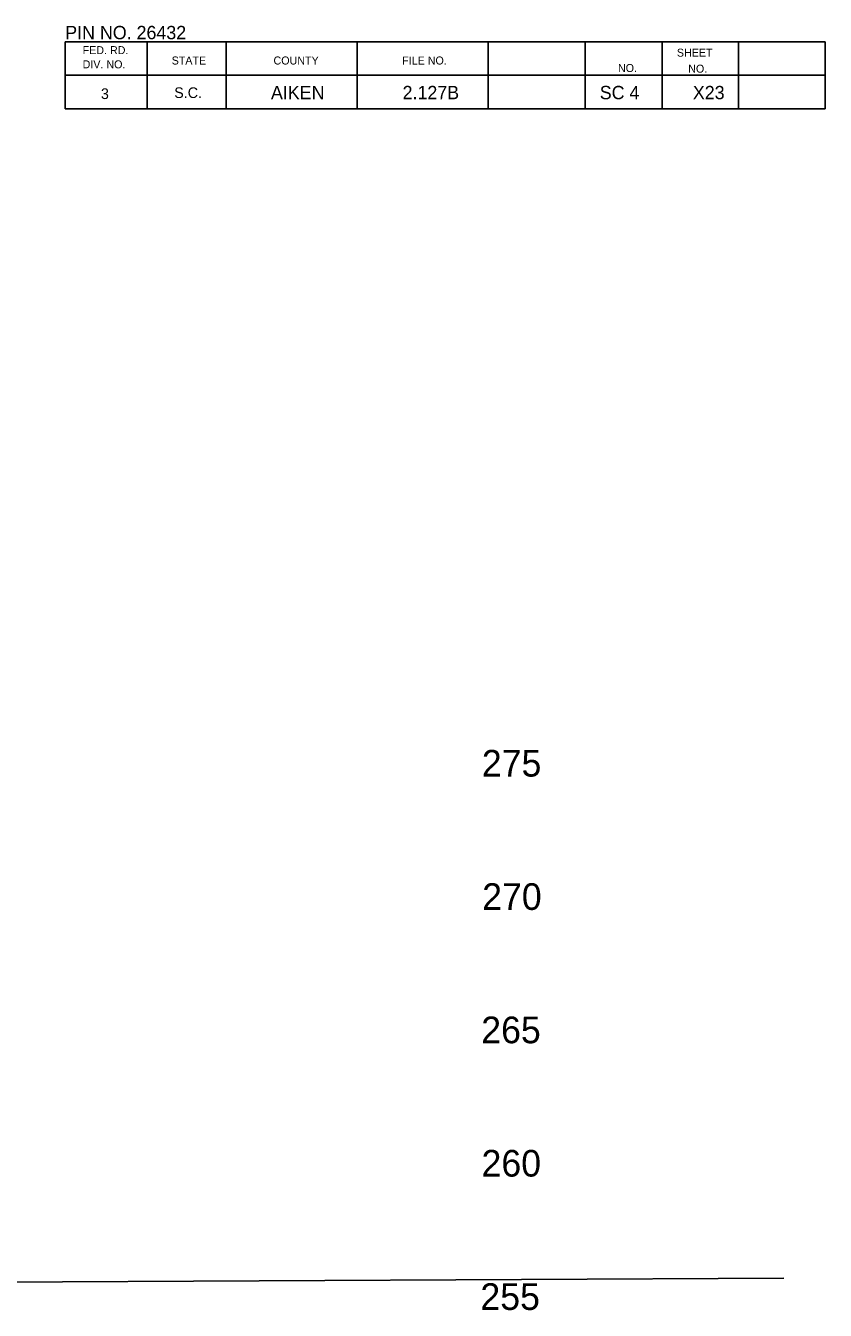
# Model space of a CAD drawing. Extents: x 1000 to 1162, y 999 to 8520.
# Drawn here: x 1131.58 to 1161.56, y 3584.99 to 3633.16 of the extents above; entities that cross this region are included whole.
import ezdxf

# ---------------------------------------------------------------- set-up
doc = ezdxf.new("R2010")
doc.units = 0
for name, color, linetype in [('Level 11', 7, 'Continuous'), ('Level 20', 7, 'Continuous'), ('Level 3', 7, 'Continuous'), ('Level 60', 7, 'Continuous')]:
    doc.layers.add(name, color=color, linetype=linetype)

msp = doc.modelspace()

# ---------------------------------------------------------------- linework, layer by layer
at = {"layer": 'Level 3'}
for p, q in [((1133.055, 3632.546), (1161.555, 3632.546)), ((1133.055, 3632.546), (1133.055, 3630.046)), ((1133.055, 3632.546), (1161.555, 3632.546)), ((1133.055, 3632.546), (1133.055, 3630.046)), ((1133.055, 3632.546), (1161.555, 3632.546)), ((1133.055, 3632.546), (1133.055, 3630.046)), ((1133.055, 3632.546), (1161.555, 3632.546)), ((1133.055, 3632.546), (1133.055, 3630.046)), ((1133.055, 3632.546), (1161.555, 3632.546)), ((1133.055, 3632.546), (1133.055, 3630.046)), ((1133.055, 3632.546), (1161.555, 3632.546)), ((1133.055, 3632.546), (1133.055, 3630.046)), ((1133.055, 3632.546), (1161.555, 3632.546)), ((1133.055, 3632.546), (1133.055, 3630.046)), ((1133.055, 3632.546), (1161.555, 3632.546)), ((1133.055, 3632.546), (1133.055, 3630.046)), ((1133.055, 3632.546), (1161.555, 3632.546)), ((1133.055, 3632.546), (1133.055, 3630.046)), ((1133.055, 3632.546), (1161.555, 3632.546)), ((1133.055, 3632.546), (1133.055, 3630.046)), ((1133.055, 3632.546), (1161.555, 3632.546)), ((1133.055, 3632.546), (1133.055, 3630.046)), ((1133.055, 3632.546), (1161.555, 3632.546)), ((1133.055, 3632.546), (1133.055, 3630.046)), ((1133.055, 3632.546), (1161.555, 3632.546)), ((1133.055, 3632.546), (1133.055, 3630.046)), ((1133.055, 3632.546), (1161.555, 3632.546)), ((1133.055, 3632.546), (1133.055, 3630.046)), ((1133.055, 3632.546), (1161.555, 3632.546)), ((1133.055, 3632.546), (1133.055, 3630.046)), ((1133.055, 3632.546), (1161.555, 3632.546)), ((1133.055, 3632.546), (1133.055, 3630.046)), ((1133.055, 3632.546), (1161.555, 3632.546)), ((1133.055, 3632.546), (1133.055, 3630.046)), ((1133.055, 3632.546), (1161.555, 3632.546)), ((1133.055, 3632.546), (1133.055, 3630.046)), ((1133.055, 3632.546), (1161.555, 3632.546)), ((1133.055, 3632.546), (1133.055, 3630.046)), ((1133.055, 3632.546), (1161.555, 3632.546)), ((1133.055, 3632.546), (1133.055, 3630.046)), ((1133.055, 3632.546), (1161.555, 3632.546)), ((1133.055, 3632.546), (1133.055, 3630.046)), ((1136.132, 3632.546), (1136.132, 3630.046)), ((1136.132, 3632.546), (1136.132, 3630.046)), ((1136.132, 3632.546), (1136.132, 3630.046)), ((1136.132, 3632.546), (1136.132, 3630.046)), ((1136.132, 3632.546), (1136.132, 3630.046)), ((1136.132, 3632.546), (1136.132, 3630.046)), ((1136.132, 3632.546), (1136.132, 3630.046)), ((1136.132, 3632.546), (1136.132, 3630.046)), ((1136.132, 3632.546), (1136.132, 3630.046)), ((1136.132, 3632.546), (1136.132, 3630.046)), ((1136.132, 3632.546), (1136.132, 3630.046)), ((1136.132, 3632.546), (1136.132, 3630.046)), ((1136.132, 3632.546), (1136.132, 3630.046)), ((1136.132, 3632.546), (1136.132, 3630.046)), ((1136.132, 3632.546), (1136.132, 3630.046)), ((1136.132, 3632.546), (1136.132, 3630.046)), ((1136.132, 3632.546), (1136.132, 3630.046)), ((1136.132, 3632.546), (1136.132, 3630.046)), ((1136.132, 3632.546), (1136.132, 3630.046)), ((1136.132, 3632.546), (1136.132, 3630.046)), ((1136.132, 3632.546), (1136.132, 3630.046)), ((1139.087, 3632.546), (1139.087, 3630.046)), ((1139.087, 3632.546), (1139.087, 3630.046)), ((1139.087, 3632.546), (1139.087, 3630.046)), ((1139.087, 3632.546), (1139.087, 3630.046)), ((1139.087, 3632.546), (1139.087, 3630.046)), ((1139.087, 3632.546), (1139.087, 3630.046)), ((1139.087, 3632.546), (1139.087, 3630.046)), ((1139.087, 3632.546), (1139.087, 3630.046)), ((1139.087, 3632.546), (1139.087, 3630.046)), ((1139.087, 3632.546), (1139.087, 3630.046)), ((1139.087, 3632.546), (1139.087, 3630.046)), ((1139.087, 3632.546), (1139.087, 3630.046)), ((1139.087, 3632.546), (1139.087, 3630.046)), ((1139.087, 3632.546), (1139.087, 3630.046)), ((1139.087, 3632.546), (1139.087, 3630.046)), ((1139.087, 3632.546), (1139.087, 3630.046)), ((1139.087, 3632.546), (1139.087, 3630.046)), ((1139.087, 3632.546), (1139.087, 3630.046)), ((1139.087, 3632.546), (1139.087, 3630.046)), ((1139.087, 3632.546), (1139.087, 3630.046)), ((1139.087, 3632.546), (1139.087, 3630.046)), ((1144, 3632.546), (1144, 3630.046)), ((1144, 3632.546), (1144, 3630.046)), ((1144, 3632.546), (1144, 3630.046)), ((1144, 3632.546), (1144, 3630.046)), ((1144, 3632.546), (1144, 3630.046)), ((1144, 3632.546), (1144, 3630.046)), ((1144, 3632.546), (1144, 3630.046)), ((1144, 3632.546), (1144, 3630.046)), ((1144, 3632.546), (1144, 3630.046)), ((1144, 3632.546), (1144, 3630.046)), ((1144, 3632.546), (1144, 3630.046)), ((1144, 3632.546), (1144, 3630.046)), ((1144, 3632.546), (1144, 3630.046)), ((1144, 3632.546), (1144, 3630.046)), ((1144, 3632.546), (1144, 3630.046)), ((1144, 3632.546), (1144, 3630.046)), ((1144, 3632.546), (1144, 3630.046)), ((1144, 3632.546), (1144, 3630.046)), ((1144, 3632.546), (1144, 3630.046)), ((1144, 3632.546), (1144, 3630.046)), ((1144, 3632.546), (1144, 3630.046)), ((1148.913, 3632.546), (1148.913, 3630.046)), ((1148.913, 3632.546), (1148.913, 3630.046)), ((1148.913, 3632.546), (1148.913, 3630.046)), ((1148.913, 3632.546), (1148.913, 3630.046)), ((1148.913, 3632.546), (1148.913, 3630.046)), ((1148.913, 3632.546), (1148.913, 3630.046)), ((1148.913, 3632.546), (1148.913, 3630.046)), ((1148.913, 3632.546), (1148.913, 3630.046)), ((1148.913, 3632.546), (1148.913, 3630.046)), ((1148.913, 3632.546), (1148.913, 3630.046)), ((1148.913, 3632.546), (1148.913, 3630.046)), ((1148.913, 3632.546), (1148.913, 3630.046)), ((1148.913, 3632.546), (1148.913, 3630.046)), ((1148.913, 3632.546), (1148.913, 3630.046)), ((1148.913, 3632.546), (1148.913, 3630.046)), ((1148.913, 3632.546), (1148.913, 3630.046)), ((1148.913, 3632.546), (1148.913, 3630.046)), ((1148.913, 3632.546), (1148.913, 3630.046)), ((1148.913, 3632.546), (1148.913, 3630.046)), ((1148.913, 3632.546), (1148.913, 3630.046)), ((1148.913, 3632.546), (1148.913, 3630.046)), ((1152.554, 3632.546), (1152.554, 3630.046)), ((1152.554, 3632.546), (1152.554, 3630.046)), ((1152.554, 3632.546), (1152.554, 3630.046)), ((1152.554, 3632.546), (1152.554, 3630.046)), ((1152.554, 3632.546), (1152.554, 3630.046)), ((1152.554, 3632.546), (1152.554, 3630.046)), ((1152.554, 3632.546), (1152.554, 3630.046)), ((1152.554, 3632.546), (1152.554, 3630.046)), ((1152.554, 3632.546), (1152.554, 3630.046)), ((1152.554, 3632.546), (1152.554, 3630.046)), ((1152.554, 3632.546), (1152.554, 3630.046)), ((1152.554, 3632.546), (1152.554, 3630.046)), ((1152.554, 3632.546), (1152.554, 3630.046)), ((1152.554, 3632.546), (1152.554, 3630.046)), ((1152.554, 3632.546), (1152.554, 3630.046)), ((1152.554, 3632.546), (1152.554, 3630.046)), ((1152.554, 3632.546), (1152.554, 3630.046)), ((1152.554, 3632.546), (1152.554, 3630.046)), ((1152.554, 3632.546), (1152.554, 3630.046)), ((1152.554, 3632.546), (1152.554, 3630.046)), ((1152.554, 3632.546), (1152.554, 3630.046)), ((1155.44, 3632.546), (1155.44, 3630.046)), ((1155.44, 3632.546), (1155.44, 3630.046)), ((1155.44, 3632.546), (1155.44, 3630.046)), ((1155.44, 3632.546), (1155.44, 3630.046)), ((1155.44, 3632.546), (1155.44, 3630.046)), ((1155.44, 3632.546), (1155.44, 3630.046)), ((1155.44, 3632.546), (1155.44, 3630.046)), ((1155.44, 3632.546), (1155.44, 3630.046)), ((1155.44, 3632.546), (1155.44, 3630.046)), ((1155.44, 3632.546), (1155.44, 3630.046)), ((1155.44, 3632.546), (1155.44, 3630.046)), ((1155.44, 3632.546), (1155.44, 3630.046)), ((1155.44, 3632.546), (1155.44, 3630.046)), ((1155.44, 3632.546), (1155.44, 3630.046)), ((1155.44, 3632.546), (1155.44, 3630.046)), ((1155.44, 3632.546), (1155.44, 3630.046)), ((1155.44, 3632.546), (1155.44, 3630.046)), ((1155.44, 3632.546), (1155.44, 3630.046)), ((1155.44, 3632.546), (1155.44, 3630.046)), ((1155.44, 3632.546), (1155.44, 3630.046)), ((1155.44, 3632.546), (1155.44, 3630.046)), ((1158.305, 3632.546), (1158.305, 3630.046)), ((1158.305, 3632.546), (1158.305, 3630.046)), ((1158.305, 3632.546), (1158.305, 3630.046)), ((1158.305, 3632.546), (1158.305, 3630.046)), ((1158.305, 3632.546), (1158.305, 3630.046)), ((1158.305, 3632.546), (1158.305, 3630.046)), ((1158.305, 3632.546), (1158.305, 3630.046)), ((1158.305, 3632.546), (1158.305, 3630.046)), ((1158.305, 3632.546), (1158.305, 3630.046)), ((1158.305, 3632.546), (1158.305, 3630.046)), ((1158.305, 3632.546), (1158.305, 3630.046)), ((1158.305, 3632.546), (1158.305, 3630.046)), ((1158.305, 3632.546), (1158.305, 3630.046)), ((1158.305, 3632.546), (1158.305, 3630.046)), ((1158.305, 3632.546), (1158.305, 3630.046)), ((1158.305, 3632.546), (1158.305, 3630.046)), ((1158.305, 3632.546), (1158.305, 3630.046)), ((1158.305, 3632.546), (1158.305, 3630.046)), ((1158.305, 3632.546), (1158.305, 3630.046)), ((1158.305, 3632.546), (1158.305, 3630.046)), ((1158.305, 3632.546), (1158.305, 3630.046)), ((1161.555, 3632.546), (1161.555, 3630.046)), ((1161.555, 3632.546), (1161.555, 3630.046)), ((1161.555, 3632.546), (1161.555, 3630.046)), ((1161.555, 3632.546), (1161.555, 3630.046)), ((1161.555, 3632.546), (1161.555, 3630.046)), ((1161.555, 3632.546), (1161.555, 3630.046)), ((1161.555, 3632.546), (1161.555, 3630.046)), ((1161.555, 3632.546), (1161.555, 3630.046)), ((1161.555, 3632.546), (1161.555, 3630.046)), ((1161.555, 3632.546), (1161.555, 3630.046)), ((1161.555, 3632.546), (1161.555, 3630.046)), ((1161.555, 3632.546), (1161.555, 3630.046)), ((1161.555, 3632.546), (1161.555, 3630.046)), ((1161.555, 3632.546), (1161.555, 3630.046)), ((1161.555, 3632.546), (1161.555, 3630.046)), ((1161.555, 3632.546), (1161.555, 3630.046)), ((1161.555, 3632.546), (1161.555, 3630.046)), ((1161.555, 3632.546), (1161.555, 3630.046)), ((1161.555, 3632.546), (1161.555, 3630.046)), ((1161.555, 3632.546), (1161.555, 3630.046)), ((1161.555, 3632.546), (1161.555, 3630.046)), ((1133.055, 3631.296), (1161.555, 3631.296)), ((1133.055, 3631.296), (1161.555, 3631.296)), ((1133.055, 3631.296), (1161.555, 3631.296)), ((1133.055, 3631.296), (1161.555, 3631.296)), ((1133.055, 3631.296), (1161.555, 3631.296)), ((1133.055, 3631.296), (1161.555, 3631.296)), ((1133.055, 3631.296), (1161.555, 3631.296)), ((1133.055, 3631.296), (1161.555, 3631.296)), ((1133.055, 3631.296), (1161.555, 3631.296)), ((1133.055, 3631.296), (1161.555, 3631.296)), ((1133.055, 3631.296), (1161.555, 3631.296)), ((1133.055, 3631.296), (1161.555, 3631.296)), ((1133.055, 3631.296), (1161.555, 3631.296)), ((1133.055, 3631.296), (1161.555, 3631.296)), ((1133.055, 3631.296), (1161.555, 3631.296)), ((1133.055, 3631.296), (1161.555, 3631.296)), ((1133.055, 3631.296), (1161.555, 3631.296)), ((1133.055, 3631.296), (1161.555, 3631.296)), ((1133.055, 3631.296), (1161.555, 3631.296)), ((1133.055, 3631.296), (1161.555, 3631.296)), ((1133.055, 3631.296), (1161.555, 3631.296)), ((1133.055, 3630.046), (1161.555, 3630.046)), ((1133.055, 3630.046), (1161.555, 3630.046)), ((1133.055, 3630.046), (1161.555, 3630.046)), ((1133.055, 3630.046), (1161.555, 3630.046)), ((1133.055, 3630.046), (1161.555, 3630.046)), ((1133.055, 3630.046), (1161.555, 3630.046)), ((1133.055, 3630.046), (1161.555, 3630.046)), ((1133.055, 3630.046), (1161.555, 3630.046)), ((1133.055, 3630.046), (1161.555, 3630.046)), ((1133.055, 3630.046), (1161.555, 3630.046)), ((1133.055, 3630.046), (1161.555, 3630.046)), ((1133.055, 3630.046), (1161.555, 3630.046)), ((1133.055, 3630.046), (1161.555, 3630.046)), ((1133.055, 3630.046), (1161.555, 3630.046)), ((1133.055, 3630.046), (1161.555, 3630.046)), ((1133.055, 3630.046), (1161.555, 3630.046)), ((1133.055, 3630.046), (1161.555, 3630.046)), ((1133.055, 3630.046), (1161.555, 3630.046)), ((1133.055, 3630.046), (1161.555, 3630.046)), ((1133.055, 3630.046), (1161.555, 3630.046)), ((1133.055, 3630.046), (1161.555, 3630.046))]:
    msp.add_line(p, q, dxfattribs=at)
at = {"layer": 'Level 60'}
msp.add_line((1124.201, 3586.005), (1160, 3586.193), dxfattribs=at)

# ---------------------------------------------------------------- texts
at = {"layer": 'Level 11'}
for s, p in [(' 275', (1148.307, 3605)), (' 270', (1148.319, 3600)), (' 265', (1148.284, 3595)), (' 260', (1148.295, 3590)), (' 255', (1148.252, 3585))]:
    msp.add_text(s, height=1, dxfattribs=at).set_placement(p)
at = {"layer": 'Level 20'}
for s, p in [('PIN NO. 26432', (1133.058, 3632.65)), ('AIKEN', (1140.771, 3630.4)), ('2.127B', (1145.707, 3630.4)), ('SC 4', (1153.099, 3630.4)), ('X23', (1156.59, 3630.4))]:
    msp.add_text(s, height=0.5, dxfattribs=at).set_placement(p)
at = {"layer": 'Level 3'}
for s, height, p in [('FED. RD.', 0.3, (1133.71, 3632.09)), ('FED. RD.', 0.3, (1133.71, 3632.09)), ('FED. RD.', 0.3, (1133.71, 3632.09)), ('FED. RD.', 0.3, (1133.71, 3632.09)), ('FED. RD.', 0.3, (1133.71, 3632.09)), ('FED. RD.', 0.3, (1133.71, 3632.09)), ('FED. RD.', 0.3, (1133.71, 3632.09)), ('FED. RD.', 0.3, (1133.71, 3632.09)), ('FED. RD.', 0.3, (1133.71, 3632.09)), ('FED. RD.', 0.3, (1133.71, 3632.09)), ('FED. RD.', 0.3, (1133.71, 3632.09)), ('FED. RD.', 0.3, (1133.71, 3632.09)), ('FED. RD.', 0.3, (1133.71, 3632.09)), ('FED. RD.', 0.3, (1133.71, 3632.09)), ('FED. RD.', 0.3, (1133.71, 3632.09)), ('FED. RD.', 0.3, (1133.71, 3632.09)), ('FED. RD.', 0.3, (1133.71, 3632.09)), ('FED. RD.', 0.3, (1133.71, 3632.09)), ('FED. RD.', 0.3, (1133.71, 3632.09)), ('FED. RD.', 0.3, (1133.71, 3632.09)), ('FED. RD.', 0.3, (1133.71, 3632.09)), ('SHEET', 0.3, (1155.99, 3631.996)), ('SHEET', 0.3, (1155.99, 3631.996)), ('SHEET', 0.3, (1155.99, 3631.996)), ('SHEET', 0.3, (1155.99, 3631.996)), ('SHEET', 0.3, (1155.99, 3631.996)), ('SHEET', 0.3, (1155.99, 3631.996)), ('SHEET', 0.3, (1155.99, 3631.996)), ('SHEET', 0.3, (1155.99, 3631.996)), ('SHEET', 0.3, (1155.99, 3631.996)), ('SHEET', 0.3, (1155.99, 3631.996)), ('SHEET', 0.3, (1155.99, 3631.996)), ('SHEET', 0.3, (1155.99, 3631.996)), ('SHEET', 0.3, (1155.99, 3631.996)), ('SHEET', 0.3, (1155.99, 3631.996)), ('SHEET', 0.3, (1155.99, 3631.996)), ('SHEET', 0.3, (1155.99, 3631.996)), ('SHEET', 0.3, (1155.99, 3631.996)), ('SHEET', 0.3, (1155.99, 3631.996)), ('SHEET', 0.3, (1155.99, 3631.996)), ('SHEET', 0.3, (1155.99, 3631.996)), ('SHEET', 0.3, (1155.99, 3631.996)), ('DIV. NO.', 0.3, (1133.71, 3631.558)), ('DIV. NO.', 0.3, (1133.71, 3631.558)), ('DIV. NO.', 0.3, (1133.71, 3631.558)), ('DIV. NO.', 0.3, (1133.71, 3631.558)), ('DIV. NO.', 0.3, (1133.71, 3631.558)), ('DIV. NO.', 0.3, (1133.71, 3631.558)), ('DIV. NO.', 0.3, (1133.71, 3631.558)), ('DIV. NO.', 0.3, (1133.71, 3631.558)), ('DIV. NO.', 0.3, (1133.71, 3631.558)), ('DIV. NO.', 0.3, (1133.71, 3631.558)), ('DIV. NO.', 0.3, (1133.71, 3631.558)), ('DIV. NO.', 0.3, (1133.71, 3631.558)), ('DIV. NO.', 0.3, (1133.71, 3631.558)), ('DIV. NO.', 0.3, (1133.71, 3631.558)), ('DIV. NO.', 0.3, (1133.71, 3631.558)), ('DIV. NO.', 0.3, (1133.71, 3631.558)), ('DIV. NO.', 0.3, (1133.71, 3631.558)), ('DIV. NO.', 0.3, (1133.71, 3631.558)), ('DIV. NO.', 0.3, (1133.71, 3631.558)), ('DIV. NO.', 0.3, (1133.71, 3631.558)), ('DIV. NO.', 0.3, (1133.71, 3631.558)), ('STATE', 0.3, (1137.048, 3631.702)), ('STATE', 0.3, (1137.048, 3631.702)), ('STATE', 0.3, (1137.048, 3631.702)), ('STATE', 0.3, (1137.048, 3631.702)), ('STATE', 0.3, (1137.048, 3631.702)), ('STATE', 0.3, (1137.048, 3631.702)), ('STATE', 0.3, (1137.048, 3631.702)), ('STATE', 0.3, (1137.048, 3631.702)), ('STATE', 0.3, (1137.048, 3631.702)), ('STATE', 0.3, (1137.048, 3631.702)), ('STATE', 0.3, (1137.048, 3631.702)), ('STATE', 0.3, (1137.048, 3631.702)), ('STATE', 0.3, (1137.048, 3631.702)), ('STATE', 0.3, (1137.048, 3631.702)), ('STATE', 0.3, (1137.048, 3631.702)), ('STATE', 0.3, (1137.048, 3631.702)), ('STATE', 0.3, (1137.048, 3631.702)), ('STATE', 0.3, (1137.048, 3631.702)), ('STATE', 0.3, (1137.048, 3631.702)), ('STATE', 0.3, (1137.048, 3631.702)), ('STATE', 0.3, (1137.048, 3631.702)), ('COUNTY', 0.3, (1140.867, 3631.702)), ('COUNTY', 0.3, (1140.867, 3631.702)), ('COUNTY', 0.3, (1140.867, 3631.702)), ('COUNTY', 0.3, (1140.867, 3631.702)), ('COUNTY', 0.3, (1140.867, 3631.702)), ('COUNTY', 0.3, (1140.867, 3631.702)), ('COUNTY', 0.3, (1140.867, 3631.702)), ('COUNTY', 0.3, (1140.867, 3631.702)), ('COUNTY', 0.3, (1140.867, 3631.702)), ('COUNTY', 0.3, (1140.867, 3631.702)), ('COUNTY', 0.3, (1140.867, 3631.702)), ('COUNTY', 0.3, (1140.867, 3631.702)), ('COUNTY', 0.3, (1140.867, 3631.702)), ('COUNTY', 0.3, (1140.867, 3631.702)), ('COUNTY', 0.3, (1140.867, 3631.702)), ('COUNTY', 0.3, (1140.867, 3631.702)), ('COUNTY', 0.3, (1140.867, 3631.702)), ('COUNTY', 0.3, (1140.867, 3631.702)), ('COUNTY', 0.3, (1140.867, 3631.702)), ('COUNTY', 0.3, (1140.867, 3631.702)), ('COUNTY', 0.3, (1140.867, 3631.702)), ('FILE NO.', 0.3, (1145.691, 3631.702)), ('FILE NO.', 0.3, (1145.691, 3631.702)), ('FILE NO.', 0.3, (1145.691, 3631.702)), ('FILE NO.', 0.3, (1145.691, 3631.702)), ('FILE NO.', 0.3, (1145.691, 3631.702)), ('FILE NO.', 0.3, (1145.691, 3631.702)), ('FILE NO.', 0.3, (1145.691, 3631.702)), ('FILE NO.', 0.3, (1145.691, 3631.702)), ('FILE NO.', 0.3, (1145.691, 3631.702)), ('FILE NO.', 0.3, (1145.691, 3631.702)), ('FILE NO.', 0.3, (1145.691, 3631.702)), ('FILE NO.', 0.3, (1145.691, 3631.702)), ('FILE NO.', 0.3, (1145.691, 3631.702)), ('FILE NO.', 0.3, (1145.691, 3631.702)), ('FILE NO.', 0.3, (1145.691, 3631.702)), ('FILE NO.', 0.3, (1145.691, 3631.702)), ('FILE NO.', 0.3, (1145.691, 3631.702)), ('FILE NO.', 0.3, (1145.691, 3631.702)), ('FILE NO.', 0.3, (1145.691, 3631.702)), ('FILE NO.', 0.3, (1145.691, 3631.702)), ('FILE NO.', 0.3, (1145.691, 3631.702)), ('NO.', 0.3, (1153.782, 3631.421)), ('NO.', 0.3, (1153.782, 3631.421)), ('NO.', 0.3, (1153.782, 3631.421)), ('NO.', 0.3, (1153.782, 3631.421)), ('NO.', 0.3, (1153.782, 3631.421)), ('NO.', 0.3, (1153.782, 3631.421)), ('NO.', 0.3, (1153.782, 3631.421)), ('NO.', 0.3, (1153.782, 3631.421)), ('NO.', 0.3, (1153.782, 3631.421)), ('NO.', 0.3, (1153.782, 3631.421)), ('NO.', 0.3, (1153.782, 3631.421)), ('NO.', 0.3, (1153.782, 3631.421)), ('NO.', 0.3, (1153.782, 3631.421)), ('NO.', 0.3, (1153.782, 3631.421)), ('NO.', 0.3, (1153.782, 3631.421)), ('NO.', 0.3, (1153.782, 3631.421)), ('NO.', 0.3, (1153.782, 3631.421)), ('NO.', 0.3, (1153.782, 3631.421)), ('NO.', 0.3, (1153.782, 3631.421)), ('NO.', 0.3, (1153.782, 3631.421)), ('NO.', 0.3, (1153.782, 3631.421)), ('NO.', 0.3, (1156.415, 3631.396)), ('NO.', 0.3, (1156.415, 3631.396)), ('NO.', 0.3, (1156.415, 3631.396)), ('NO.', 0.3, (1156.415, 3631.396)), ('NO.', 0.3, (1156.415, 3631.396)), ('NO.', 0.3, (1156.415, 3631.396)), ('NO.', 0.3, (1156.415, 3631.396)), ('NO.', 0.3, (1156.415, 3631.396)), ('NO.', 0.3, (1156.415, 3631.396)), ('NO.', 0.3, (1156.415, 3631.396)), ('NO.', 0.3, (1156.415, 3631.396)), ('NO.', 0.3, (1156.415, 3631.396)), ('NO.', 0.3, (1156.415, 3631.396)), ('NO.', 0.3, (1156.415, 3631.396)), ('NO.', 0.3, (1156.415, 3631.396)), ('NO.', 0.3, (1156.415, 3631.396)), ('NO.', 0.3, (1156.415, 3631.396)), ('NO.', 0.3, (1156.415, 3631.396)), ('NO.', 0.3, (1156.415, 3631.396)), ('NO.', 0.3, (1156.415, 3631.396)), ('NO.', 0.3, (1156.415, 3631.396)), ('3', 0.4, (1134.396, 3630.407)), ('3', 0.4, (1134.396, 3630.407)), ('3', 0.4, (1134.396, 3630.407)), ('3', 0.4, (1134.396, 3630.407)), ('3', 0.4, (1134.396, 3630.407)), ('3', 0.4, (1134.396, 3630.407)), ('3', 0.4, (1134.396, 3630.407)), ('3', 0.4, (1134.396, 3630.407)), ('3', 0.4, (1134.396, 3630.407)), ('3', 0.4, (1134.396, 3630.407)), ('3', 0.4, (1134.396, 3630.407)), ('3', 0.4, (1134.396, 3630.407)), ('3', 0.4, (1134.396, 3630.407)), ('3', 0.4, (1134.396, 3630.407)), ('3', 0.4, (1134.396, 3630.407)), ('3', 0.4, (1134.396, 3630.407)), ('3', 0.4, (1134.396, 3630.407)), ('3', 0.4, (1134.396, 3630.407)), ('3', 0.4, (1134.396, 3630.407)), ('3', 0.4, (1134.396, 3630.407)), ('3', 0.4, (1134.396, 3630.407)), ('S.C.', 0.4, (1137.145, 3630.446)), ('S.C.', 0.4, (1137.145, 3630.446)), ('S.C.', 0.4, (1137.145, 3630.446)), ('S.C.', 0.4, (1137.145, 3630.446)), ('S.C.', 0.4, (1137.145, 3630.446)), ('S.C.', 0.4, (1137.145, 3630.446)), ('S.C.', 0.4, (1137.145, 3630.446)), ('S.C.', 0.4, (1137.145, 3630.446)), ('S.C.', 0.4, (1137.145, 3630.446)), ('S.C.', 0.4, (1137.145, 3630.446)), ('S.C.', 0.4, (1137.145, 3630.446)), ('S.C.', 0.4, (1137.145, 3630.446)), ('S.C.', 0.4, (1137.145, 3630.446)), ('S.C.', 0.4, (1137.145, 3630.446)), ('S.C.', 0.4, (1137.145, 3630.446)), ('S.C.', 0.4, (1137.145, 3630.446)), ('S.C.', 0.4, (1137.145, 3630.446)), ('S.C.', 0.4, (1137.145, 3630.446)), ('S.C.', 0.4, (1137.145, 3630.446)), ('S.C.', 0.4, (1137.145, 3630.446)), ('S.C.', 0.4, (1137.145, 3630.446))]:
    msp.add_text(s, height=height, dxfattribs=at).set_placement(p)

doc.saveas('drawing.dxf')
